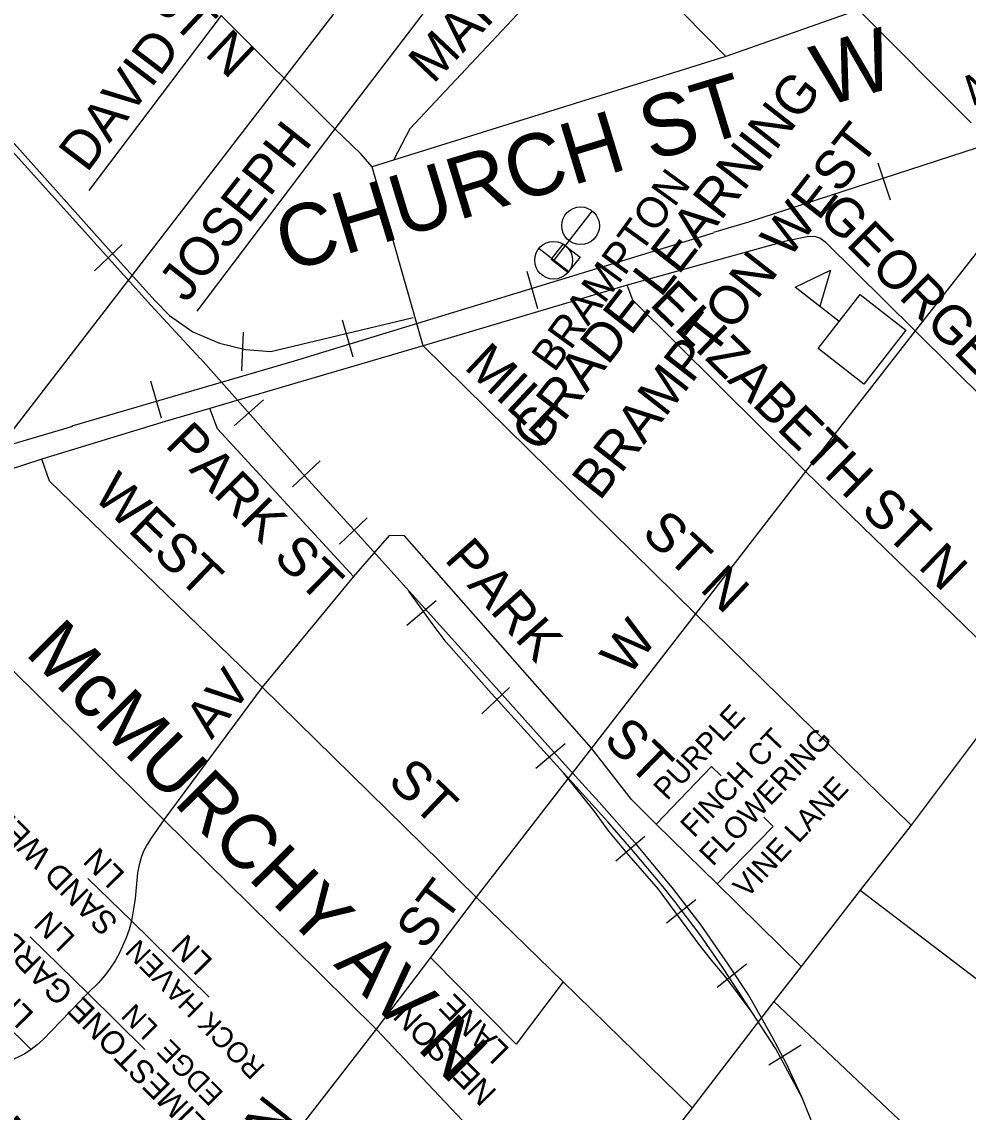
# Model space of a CAD drawing. Extents: x 586326 to 623965, y 4819854 to 4857850.
# Drawn here: x 599151 to 599765, y 4837268 to 4837975 of the extents above; entities that cross this region are included whole.
import ezdxf

# ---------------------------------------------------------------- set-up
doc = ezdxf.new("R2010")
doc.units = 0
for name, color, linetype in [('GO Stations', 7, 'Continuous'), ('Lots_Concessions', 7, 'Continuous'), ('Major Rds and Hwys', 7, 'Continuous'), ('Minor Rd Lbls', 7, 'Continuous'), ('Minor Rds', 7, 'Continuous'), ('Private Rd Lbls', 7, 'Continuous'), ('Private Rds', 7, 'Continuous'), ('Proposed Secondary Rds', 7, 'Continuous'), ('Railways_lbls', 7, 'Continuous'), ('School Syms_Lbls', 7, 'Continuous'), ('Secondary Rds Lbls', 7, 'Continuous')]:
    doc.layers.add(name, color=color, linetype=linetype)

msp = doc.modelspace()

# ---------------------------------------------------------------- linework, layer by layer
at = {"layer": 'GO Stations'}
for p, q in [((599520.98, 4837852.58), (599496.14, 4837820.78)), ((599486.47, 4837828.33), (599505.73, 4837813.28))]:
    msp.add_line(p, q, dxfattribs=at)
msp.add_lwpolyline([(599502.23, 4837831.15), (599513.09, 4837822.67), (599505.26, 4837812.64), (599494.37, 4837821.15)], close=True, dxfattribs=at)
for centre in [(599513.41, 4837842.97), (599495.95, 4837820.62)]:
    msp.add_circle(centre, 12.24, dxfattribs=at)
at = {"layer": 'Lots_Concessions'}
msp.add_line((599071.03, 4837614.32), (599502.44, 4838173.63), dxfattribs=at)
at = {"layer": 'Major Rds and Hwys'}
for points in [[(599766.6, 4837909.61), (599693.66, 4837982.93)], [(599782.24, 4837526.96), (599727.66, 4837454.38)], [(599727.66, 4837454.38), (599694.77, 4837412.28)], [(599694.77, 4837412.28), (599656.47, 4837362.86)], [(599656.47, 4837362.86), (599638.77, 4837340.21)], [(599638.77, 4837340.21), (599585.85, 4837271.33)], [(599585.85, 4837271.33), (599515.11, 4837180.37)]]:
    msp.add_lwpolyline(points, dxfattribs=at)
at = {"layer": 'Minor Rds'}
for points in [[(599484.82, 4838076.82), (599353.99, 4837905.87)], [(599525.32, 4838036.42), (599402.68, 4837905.71), (599392.19, 4837885.5)], [(599607.62, 4837952.63), (599525.32, 4838036.42)], [(599280.3, 4837979.19), (599194.63, 4837865.84)], [(599353.99, 4837905.87), (599264.59, 4837787.66)], [(599411.29, 4837765.16), (599378.31, 4837881.18)], [(599665.32, 4837836.07), (599660.26, 4837835.73), (599646.51, 4837832.93), (599543.65, 4837804.49)], [(599730.31, 4837774.94), (599672.39, 4837832.03), (599668.6, 4837834.99), (599665.32, 4837836.07)], [(599774.72, 4837831.34), (599730.31, 4837774.94)], [(599543.65, 4837804.49), (599411.29, 4837765.16)], [(599659.24, 4837683.67), (599547.39, 4837794.77), (599543.65, 4837804.49)], [(599730.31, 4837774.94), (599659.24, 4837683.67)], [(599823.05, 4837682.97), (599730.31, 4837774.94)], [(599411.29, 4837765.16), (599291.98, 4837730.11), (599273.12, 4837724.54)], [(599587.87, 4837591.49), (599411.29, 4837765.16)], [(599273.12, 4837724.54), (599244.16, 4837716), (599164.14, 4837691.66)], [(599366.22, 4837615.74), (599278.07, 4837711.41), (599273.12, 4837724.54)], [(599164.14, 4837691.66), (599131.52, 4837681.09), (599120.39, 4837670.24), (599115.96, 4837652.76), (599123.52, 4837630.33), (599122.74, 4837616.76), (599116.48, 4837605.29), (599105.26, 4837594.33)], [(599307.01, 4837543.87), (599169.19, 4837677.42), (599164.14, 4837691.66)], [(599659.24, 4837683.67), (599587.87, 4837591.49)], [(599798.91, 4837548.29), (599659.24, 4837683.67)], [(599520.43, 4837504.28), (599399.32, 4837642.08), (599389.27, 4837642.14), (599366.22, 4837615.74)], [(599366.22, 4837615.74), (599307.01, 4837543.87)], [(599587.87, 4837591.49), (599520.43, 4837504.28)], [(599727.66, 4837454.38), (599697.21, 4837484.25), (599587.87, 4837591.49)], [(599307.01, 4837543.87), (599243.14, 4837457.87)], [(599445.74, 4837407.76), (599307.01, 4837543.87)], [(599520.43, 4837504.28), (599445.74, 4837407.76)], [(599562.49, 4837455.17), (599546.39, 4837470.99), (599520.43, 4837504.28)], [(599243.14, 4837457.87), (599234.99, 4837446), (599232.35, 4837441.93), (599230.11, 4837437.58), (599228.44, 4837433.41), (599227.24, 4837428.84), (599226.25, 4837423.6), (599224.56, 4837406.95), (599224.56, 4837406.89), (599223.86, 4837401.45), (599223, 4837396.34), (599222.2, 4837392.46)], [(599602, 4837416.36), (599562.49, 4837455.17)], [(599656.47, 4837362.86), (599602, 4837416.36)], [(599694.77, 4837412.28), (599779.82, 4837347.46)], [(599445.74, 4837407.76), (599416.11, 4837368.68)], [(599502.12, 4837352.86), (599445.74, 4837407.76)], [(599222.2, 4837392.46), (599220.73, 4837386.83), (599218.71, 4837381.38), (599214.41, 4837371.71), (599211.68, 4837366.6), (599208.48, 4837361.72), (599204.92, 4837356.98), (599200.95, 4837352.36), (599194.02, 4837345.54)], [(599416.11, 4837368.68), (599380.97, 4837322.32)], [(599502.12, 4837352.86), (599471.69, 4837312.44), (599416.11, 4837368.68)], [(599585.85, 4837271.33), (599502.12, 4837352.86)], [(599194.02, 4837345.54), (599164.68, 4837315.36), (599161.1, 4837312.03), (599157.19, 4837309)], [(599638.77, 4837340.21), (599727.8, 4837256.17)], [(599380.97, 4837322.32), (599229.43, 4837127.13)], [(599157.19, 4837309), (599153.13, 4837306.28), (599148.88, 4837304.09), (599125.06, 4837293.5), (599118.29, 4837290.5), (599114.7, 4837288.27)]]:
    msp.add_lwpolyline(points, dxfattribs=at)
at = {"layer": 'Private Rds'}
for points in [[(599562.49, 4837455.17), (599598.36, 4837492.45), (599604.51, 4837486.38)], [(599602, 4837416.36), (599638.27, 4837453.52), (599632.32, 4837459.65)], [(599222.2, 4837392.46), (599193.85, 4837419.87)], [(599272.57, 4837343), (599222.2, 4837392.46)], [(599194.02, 4837345.54), (599156.6, 4837382.11)], [(599157.19, 4837309), (599120.06, 4837345.51)], [(599194.02, 4837345.54), (599230.96, 4837308.95)]]:
    msp.add_lwpolyline(points, dxfattribs=at)
at = {"layer": 'Proposed Secondary Rds'}
for points in [[(599693.66, 4837982.93), (599607.62, 4837952.63)], [(599353.99, 4837905.87), (599280.3, 4837979.19)], [(599607.62, 4837952.63), (599392.19, 4837885.5)], [(599378.31, 4837881.18), (599370.86, 4837889.53), (599353.99, 4837905.87)], [(599392.19, 4837885.5), (599378.31, 4837881.18)], [(599243.14, 4837457.87), (599193.72, 4837506.78), (599112.44, 4837587.22), (599105.26, 4837594.33)], [(599380.97, 4837322.32), (599327.09, 4837375.31), (599243.14, 4837457.87)], [(599515.11, 4837180.37), (599380.97, 4837322.32)]]:
    msp.add_lwpolyline(points, dxfattribs=at)
at = {"layer": 'Railways_lbls'}
for p, q in [((599093.19, 4837948.47), (599234.87, 4837791.45)), ((599096.37, 4837951.95), (599209, 4837825.88)), ((599706.05, 4837883.72), (599714.05, 4837859.72)), ((599198.3, 4837813.74), (599216.3, 4837830.74)), ((599209, 4837825.88), (599237.6, 4837794.36)), ((599485.75, 4837789.22), (599478.75, 4837813.22)), ((599266.82, 4837756.86), (599234.87, 4837791.45)), ((599237.6, 4837794.36), (599246.89, 4837784.81)), ((599246.89, 4837784.81), (599262.1, 4837774.31)), ((599312.62, 4837761.44), (599404.98, 4837783.49)), ((599366.04, 4837757.74), (599359.04, 4837781.74)), ((599262.1, 4837774.31), (599279.24, 4837766.88)), ((599294.68, 4837773.94), (599293.68, 4837748.94)), ((599279.24, 4837766.88), (599296.23, 4837762.78)), ((599296.23, 4837762.78), (599312.62, 4837761.44)), ((599241.74, 4837718.26), (599234.74, 4837742.26)), ((599288.74, 4837713.19), (599307.74, 4837730.19)), ((599326.68, 4837673.7), (599344.68, 4837690.7)), ((599357.15, 4837636.62), (599375.15, 4837653.62)), ((599445.42, 4837558.23), (599373.08, 4837638.46)), ((599400.71, 4837584.11), (599419.71, 4837600.11)), ((599505.34, 4837491.33), (599445.42, 4837558.23)), ((599449.42, 4837526.61), (599467.42, 4837543.61)), ((599484.49, 4837491.35), (599503.49, 4837507.35)), ((599531.12, 4837456.67), (599502.29, 4837488.44)), ((599522.05, 4837464.01), (599502.29, 4837488.44)), ((599525.41, 4837469.32), (599505.34, 4837491.33)), ((599549.86, 4837441.76), (599525.41, 4837469.32)), ((599531.71, 4837450.66), (599522.05, 4837464.01)), ((599547.9, 4837437.22), (599531.12, 4837456.67)), ((599544.61, 4837435.03), (599531.71, 4837450.66)), ((599536.18, 4837431.32), (599555.18, 4837447.32)), ((599573.75, 4837413.05), (599549.86, 4837441.76)), ((599563.84, 4837412.88), (599544.61, 4837435.03)), ((599566.18, 4837415.54), (599547.9, 4837437.22)), ((599590.34, 4837377.12), (599563.84, 4837412.88)), ((599574.6, 4837405), (599566.18, 4837415.54)), ((599591.62, 4837389.58), (599573.75, 4837413.05)), ((599569.19, 4837391.17), (599588.19, 4837406.17)), ((599590.92, 4837383.27), (599574.6, 4837405)), ((599609.13, 4837364.29), (599591.62, 4837389.58)), ((599605.51, 4837362.36), (599590.92, 4837383.27)), ((599599.32, 4837365.61), (599590.34, 4837377.12)), ((599607.63, 4837355.95), (599599.32, 4837365.61)), ((599601.91, 4837349.5), (599620.91, 4837364.5)), ((599624.75, 4837333.13), (599605.51, 4837362.36)), ((599622.4, 4837344.41), (599609.13, 4837364.29)), ((599624.75, 4837333.13), (599607.63, 4837355.95)), ((599637.49, 4837317.63), (599622.4, 4837344.41)), ((599640.12, 4837309.5), (599624.75, 4837333.13)), ((599647.17, 4837299.24), (599637.49, 4837317.63)), ((599635.48, 4837299.1), (599656.48, 4837312.1)), ((599657.08, 4837277.76), (599640.12, 4837309.5)), ((599657.08, 4837277.76), (599647.17, 4837299.24)), ((599665.02, 4837257.82), (599657.08, 4837277.76))]:
    msp.add_line(p, q, dxfattribs=at)
for points in [[(600019.69, 4837961.95), (599787.85, 4837899.03), (599622.39, 4837845.35), (599599.62, 4837838.63)], [(599183.71, 4837713.36), (599327.89, 4837755.42), (599407.95, 4837779.82), (599599.66, 4837838.47)], [(599266.99, 4837756.96), (599334.94, 4837680.43), (599373.48, 4837638.1)], [(598323.79, 4837459.24), (599184.15, 4837713.16)], [(599426.38, 4837573.1), (599417.79, 4837584.27), (599401.99, 4837606.19)], [(599502.29, 4837488.44), (599455.62, 4837539.8), (599426.38, 4837573.1)]]:
    msp.add_lwpolyline(points, dxfattribs=at)
at = {"layer": 'School Syms_Lbls'}
msp.add_line((599681.02, 4837780.93), (599652.61, 4837803.12), dxfattribs=at)
for points in [[(599652.61, 4837803.12), (599675.39, 4837814.15), (599668.48, 4837790.65)], [(599667.39, 4837763.48), (599694.66, 4837798.38), (599724.26, 4837775.24), (599697, 4837740.35)]]:
    msp.add_lwpolyline(points, close=True, dxfattribs=at)

# ---------------------------------------------------------------- texts
at = {"layer": 'GO Stations'}
msp.add_text('BRAMPTON', height=19.998, rotation=54.00002, dxfattribs=at).set_placement((599496.43, 4837747.34))
at = {"layer": 'Minor Rd Lbls'}
for s, height, rotation, p in [('MARKET ST', 25.002, 46.63865, (599417.87, 4837934.25)), ('MILL ST N', 25.002, 316.82798, (599170.17, 4838046.66)), ('DAVID', 25.002, 52.81531, (599193.34, 4837876.77)), ('NELSON', 19.998, 17.79601, (599766.8, 4837920.27)), ('JOSEPH', 25.002, 51.88645, (599257.79, 4837792.3)), ('GEORGE ST N', 25.002, 315.00002, (599666.48, 4837849.03)), ('ELIZABETH ST N', 25.002, 315.67406, (599557.47, 4837791.72)), ('MILL         ST N', 25.002, 316.74331, (599437.17, 4837750.84)), ('PARK', 24.984, 314.61123, (599243.35, 4837700.44)), ('WEST', 25.002, 316.15347, (599196.48, 4837667.1)), ('ST', 25.002, 315.67406, (599313.44, 4837627.39)), ('PARK', 24.984, 311.67405, (599424.46, 4837626.4)), ('W', 25, 52.30578, (599544.48, 4837550.1)), ('AV', 24.209, 51.42617, (599274.18, 4837509.42)), ('ST', 25.002, 315.67406, (599527.33, 4837508.83)), ('ST', 25.002, 316.28255, (599387.48, 4837482.1)), ('HAGGERT   AV N', 24.0119, 314.57561, (598962.54, 4837420.44)), ('ST', 25.002, 53.03168, (599412.15, 4837372.64)), ('NELSON', 25.002, 51.74919, (599243.34, 4837157.51))]:
    msp.add_text(s, height=height, rotation=rotation, dxfattribs=at).set_placement(p)
at = {"layer": 'Private Rd Lbls'}
for s, height, rotation, p in [('PURPLE', 14, 46.5676, (599569.52, 4837469.88)), ('FINCH CT', 14, 46.26472, (599586.9, 4837445.75)), ('FLOWERING', 14, 46.46699, (599599.18, 4837427.2)), ('SAND WEDGE', 15, 134.77283, (599214.46, 4837392.12)), ('VINE LANE', 14, 46.8141, (599621.15, 4837406.44)), ('GARDEN PARK', 15, 134.77283, (599185.44, 4837346.77)), ('LN', 15, 134.77283, (599218.73, 4837422.85)), ('LN', 15, 134.77283, (599186.65, 4837381.79)), ('LN', 15, 134.77283, (599275.72, 4837366.58)), ('ROCK HAVEN', 13.288, 134.77283, (599309.6, 4837297.93)), ('LN', 15, 134.77283, (599159.74, 4837332.1)), ('LIMESTONE ', 15, 134.77283, (599271.97, 4837261.89)), ('NELSON', 15, 134.77283, (599459.77, 4837281.83)), ('LANE', 15, 134.77283, (599468.04, 4837309)), ('EDGE  LN', 13.288, 134.77283, (599282.66, 4837280.79))]:
    msp.add_text(s, height=height, rotation=rotation, dxfattribs=at).set_placement(p)
at = {"layer": 'School Syms_Lbls'}
for s, p in [('GRADE LEARNING', (599486.43, 4837694.84)), ('BRAMPTON WEST', (599525.83, 4837664.06))]:
    msp.add_text(s, height=25, rotation=52.00002, dxfattribs=at).set_placement(p)
at = {"layer": 'Secondary Rds Lbls'}
for s, height, rotation, p in [('W', 40, 15.82014, (599670.91, 4837919.91)), ('CHURCH ST', 40.002, 16.94479, (599323.23, 4837812.64)), ('McMURCHY AV N', 35.4355, 314.77757, (599152.52, 4837565.61))]:
    msp.add_text(s, height=height, rotation=rotation, dxfattribs=at).set_placement(p)

doc.saveas('drawing.dxf')
